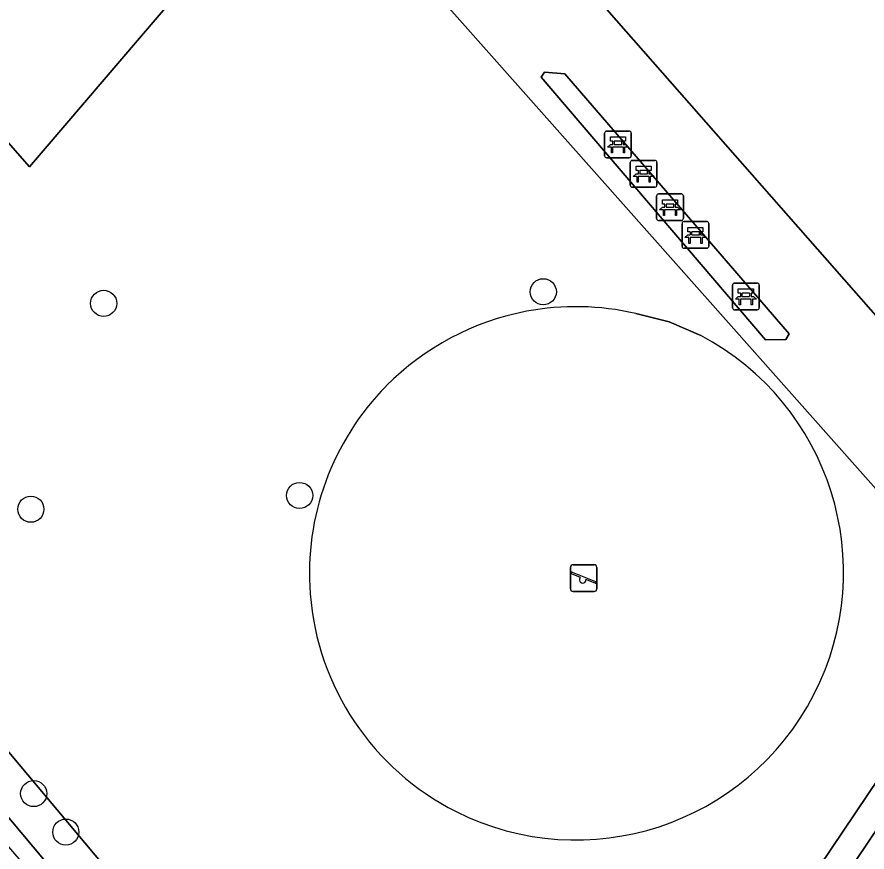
# Model space of a CAD drawing. Extents: x 159279 to 160377, y 384531 to 385888.
# Drawn here: x 159824.68 to 159856.49, y 384661.28 to 384692.52 of the extents above; entities that cross this region are included whole.
import ezdxf

# ---------------------------------------------------------------- set-up
doc = ezdxf.new("R2010")
doc.units = 0
for name, color, linetype in [('IMGEO_Bank', 7, 'Continuous'), ('IMGEO_Boom', 7, 'Continuous'), ('IMGEO_Groenvoorziening', 7, 'Continuous'), ('IMGEO_Hek', 7, 'Continuous'), ('IMGEO_Speelvoorziening', 7, 'Continuous'), ('IMGEO_Struiken', 7, 'Continuous'), ('IMGEO_Terreindeel_gesloten', 7, 'Continuous'), ('IMGEO_Terreindeel_halfverhard', 7, 'Continuous'), ('IMGEO_Terreindeel_zand', 7, 'Continuous'), ('IMGEO_Voetpad_halfverhard', 7, 'Continuous')]:
    doc.layers.add(name, color=color, linetype=linetype)

msp = doc.modelspace()

# ---------------------------------------------------------------- linework, layer by layer
at = {"layer": 'IMGEO_Bank'}
for p, q in [((159846.666, 384687.328), (159846.666, 384688.169)), ((159846.666, 384688.169), (159846.666, 384687.328)), ((159846.741, 384688.253), (159847.582, 384688.253)), ((159847.582, 384688.253), (159846.741, 384688.253)), ((159847.666, 384688.178), (159847.666, 384687.337)), ((159847.666, 384687.337), (159847.666, 384688.178)), ((159846.975, 384687.759), (159846.975, 384687.865)), ((159847.019, 384687.865), (159847.019, 384687.759)), ((159847.307, 384687.871), (159847.025, 384687.871)), ((159847.025, 384687.753), (159847.307, 384687.753)), ((159847.313, 384687.759), (159847.313, 384687.865)), ((159847.357, 384687.865), (159847.357, 384687.759)), ((159847.363, 384687.651), (159846.97, 384687.651)), ((159847.591, 384687.253), (159846.75, 384687.253)), ((159846.75, 384687.253), (159847.591, 384687.253)), ((159847.626, 384686.228), (159847.626, 384687.069)), ((159847.626, 384687.069), (159847.626, 384686.228)), ((159847.701, 384687.153), (159848.542, 384687.153)), ((159848.542, 384687.153), (159847.701, 384687.153)), ((159848.626, 384687.078), (159848.626, 384686.237)), ((159848.626, 384686.237), (159848.626, 384687.078)), ((159847.935, 384686.659), (159847.935, 384686.765)), ((159847.979, 384686.765), (159847.979, 384686.659)), ((159848.267, 384686.771), (159847.985, 384686.771)), ((159848.273, 384686.659), (159848.273, 384686.765)), ((159848.317, 384686.765), (159848.317, 384686.659)), ((159848.323, 384686.551), (159847.93, 384686.551)), ((159847.985, 384686.653), (159848.267, 384686.653)), ((159848.551, 384686.153), (159847.71, 384686.153)), ((159847.71, 384686.153), (159848.551, 384686.153)), ((159848.614, 384684.978), (159848.614, 384685.819)), ((159848.614, 384685.819), (159848.614, 384684.978)), ((159848.689, 384685.903), (159849.53, 384685.903)), ((159849.53, 384685.903), (159848.689, 384685.903)), ((159849.614, 384685.828), (159849.614, 384684.987)), ((159849.614, 384684.987), (159849.614, 384685.828)), ((159848.923, 384685.409), (159848.923, 384685.515)), ((159848.967, 384685.515), (159848.967, 384685.409)), ((159849.255, 384685.521), (159848.973, 384685.521)), ((159849.261, 384685.409), (159849.261, 384685.515)), ((159849.305, 384685.515), (159849.305, 384685.409)), ((159849.311, 384685.301), (159848.918, 384685.301)), ((159848.973, 384685.403), (159849.255, 384685.403)), ((159849.539, 384684.903), (159848.698, 384684.903)), ((159848.698, 384684.903), (159849.539, 384684.903)), ((159849.641, 384684.866), (159850.482, 384684.866)), ((159850.482, 384684.866), (159849.641, 384684.866)), ((159849.566, 384683.941), (159849.566, 384684.782)), ((159849.566, 384684.782), (159849.566, 384683.941)), ((159850.207, 384684.484), (159849.925, 384684.484)), ((159850.566, 384684.791), (159850.566, 384683.95)), ((159850.566, 384683.95), (159850.566, 384684.791)), ((159850.263, 384684.264), (159849.87, 384684.264)), ((159849.875, 384684.372), (159849.875, 384684.478)), ((159849.919, 384684.478), (159849.919, 384684.372)), ((159849.925, 384684.366), (159850.207, 384684.366)), ((159850.213, 384684.372), (159850.213, 384684.478)), ((159850.257, 384684.478), (159850.257, 384684.372)), ((159850.491, 384683.866), (159849.65, 384683.866)), ((159849.65, 384683.866), (159850.491, 384683.866)), ((159851.454, 384681.64), (159851.454, 384682.481)), ((159851.454, 384682.481), (159851.454, 384681.64)), ((159851.529, 384682.565), (159852.37, 384682.565)), ((159852.37, 384682.565), (159851.529, 384682.565)), ((159852.454, 384682.49), (159852.454, 384681.649)), ((159852.454, 384681.649), (159852.454, 384682.49)), ((159852.151, 384681.963), (159851.758, 384681.963)), ((159851.763, 384682.071), (159851.763, 384682.177)), ((159851.807, 384682.177), (159851.807, 384682.071)), ((159852.095, 384682.183), (159851.813, 384682.183)), ((159851.813, 384682.065), (159852.095, 384682.065)), ((159852.101, 384682.071), (159852.101, 384682.177)), ((159852.145, 384682.177), (159852.145, 384682.071)), ((159852.379, 384681.565), (159851.538, 384681.565)), ((159851.538, 384681.565), (159852.379, 384681.565))]:
    msp.add_line(p, q, dxfattribs=at)
for points in [[(159846.969, 384687.871), (159846.883, 384687.871), (159846.883, 384688.032), (159847.446, 384688.032), (159847.446, 384687.871), (159847.363, 384687.871)], [(159846.913, 384687.651), (159846.771, 384687.651), (159846.883, 384687.753), (159846.969, 384687.753)], [(159847.363, 384687.753), (159847.446, 384687.753), (159847.558, 384687.651), (159847.419, 384687.651)], [(159846.963, 384687.644), (159846.963, 384687.437), (159846.92, 384687.437), (159846.92, 384687.644)], [(159847.413, 384687.644), (159847.413, 384687.437), (159847.369, 384687.437), (159847.369, 384687.644)], [(159847.929, 384686.771), (159847.843, 384686.771), (159847.843, 384686.932), (159848.406, 384686.932), (159848.406, 384686.771), (159848.323, 384686.771)], [(159847.873, 384686.551), (159847.731, 384686.551), (159847.843, 384686.653), (159847.929, 384686.653)], [(159847.923, 384686.544), (159847.923, 384686.337), (159847.88, 384686.337), (159847.88, 384686.544)], [(159848.323, 384686.653), (159848.406, 384686.653), (159848.518, 384686.551), (159848.379, 384686.551)], [(159848.373, 384686.544), (159848.373, 384686.337), (159848.329, 384686.337), (159848.329, 384686.544)], [(159848.917, 384685.521), (159848.831, 384685.521), (159848.831, 384685.682), (159849.394, 384685.682), (159849.394, 384685.521), (159849.311, 384685.521)], [(159848.861, 384685.301), (159848.719, 384685.301), (159848.831, 384685.403), (159848.917, 384685.403)], [(159848.911, 384685.294), (159848.911, 384685.087), (159848.868, 384685.087), (159848.868, 384685.294)], [(159849.311, 384685.403), (159849.394, 384685.403), (159849.506, 384685.301), (159849.367, 384685.301)], [(159849.361, 384685.294), (159849.361, 384685.087), (159849.317, 384685.087), (159849.317, 384685.294)], [(159849.869, 384684.484), (159849.783, 384684.484), (159849.783, 384684.645), (159850.346, 384684.645), (159850.346, 384684.484), (159850.263, 384684.484)], [(159849.813, 384684.264), (159849.671, 384684.264), (159849.783, 384684.366), (159849.869, 384684.366)], [(159849.863, 384684.257), (159849.863, 384684.05), (159849.82, 384684.05), (159849.82, 384684.257)], [(159850.263, 384684.366), (159850.346, 384684.366), (159850.458, 384684.264), (159850.319, 384684.264)], [(159850.313, 384684.257), (159850.313, 384684.05), (159850.269, 384684.05), (159850.269, 384684.257)], [(159851.757, 384682.183), (159851.671, 384682.183), (159851.671, 384682.344), (159852.234, 384682.344), (159852.234, 384682.183), (159852.151, 384682.183)], [(159851.701, 384681.963), (159851.559, 384681.963), (159851.671, 384682.065), (159851.757, 384682.065)], [(159851.751, 384681.956), (159851.751, 384681.749), (159851.708, 384681.749), (159851.708, 384681.956)], [(159852.151, 384682.065), (159852.234, 384682.065), (159852.346, 384681.963), (159852.207, 384681.963)], [(159852.201, 384681.956), (159852.201, 384681.749), (159852.157, 384681.749), (159852.157, 384681.956)]]:
    msp.add_lwpolyline(points, dxfattribs=at)
for centre, radius, start, end in [((159846.744, 384688.175), 0.0779, 92.4484, 184.2845), ((159846.744, 384688.175), 0.0779, 92.4484, 184.2845), ((159847.588, 384688.175), 0.0779, 2.4484, 94.2845), ((159847.588, 384688.175), 0.0779, 2.4484, 94.2845), ((159846.968, 384687.864), 0.00671, 2.8957, 87.1043), ((159846.968, 384687.76), 0.00671, 272.8957, 357.1043), ((159847.025, 384687.864), 0.00671, 92.8957, 177.1043), ((159847.025, 384687.76), 0.00671, 182.8957, 267.1043), ((159847.307, 384687.864), 0.00671, 2.8957, 87.1043), ((159847.307, 384687.76), 0.00671, 272.8957, 357.1043), ((159847.364, 384687.864), 0.00671, 92.8957, 177.1043), ((159847.364, 384687.76), 0.00671, 182.8957, 267.1043), ((159846.913, 384687.644), 0.00671, 2.8957, 87.1043), ((159846.97, 384687.644), 0.00671, 92.8957, 177.1043), ((159847.362, 384687.644), 0.00671, 2.8957, 87.1043), ((159847.419, 384687.644), 0.00671, 92.8957, 177.1043), ((159846.744, 384687.331), 0.0779, 182.4484, 274.2845), ((159846.744, 384687.331), 0.0779, 182.4484, 274.2845), ((159847.588, 384687.331), 0.0779, 272.4484, 4.2845), ((159847.588, 384687.331), 0.0779, 272.4484, 4.2845), ((159847.704, 384687.075), 0.0779, 92.4484, 184.2845), ((159847.704, 384687.075), 0.0779, 92.4484, 184.2845), ((159848.548, 384687.075), 0.0779, 2.4484, 94.2845), ((159848.548, 384687.075), 0.0779, 2.4484, 94.2845), ((159847.928, 384686.764), 0.00671, 2.8957, 87.1043), ((159847.985, 384686.764), 0.00671, 92.8957, 177.1043), ((159848.267, 384686.764), 0.00671, 2.8957, 87.1043), ((159848.324, 384686.764), 0.00671, 92.8957, 177.1043), ((159847.873, 384686.544), 0.00671, 2.8957, 87.1043), ((159847.93, 384686.544), 0.00671, 92.8957, 177.1043), ((159847.928, 384686.66), 0.00671, 272.8957, 357.1043), ((159847.985, 384686.66), 0.00671, 182.8957, 267.1043), ((159848.267, 384686.66), 0.00671, 272.8957, 357.1043), ((159848.324, 384686.66), 0.00671, 182.8957, 267.1043), ((159848.322, 384686.544), 0.00671, 2.8957, 87.1043), ((159848.379, 384686.544), 0.00671, 92.8957, 177.1043), ((159847.704, 384686.231), 0.0779, 182.4484, 274.2845), ((159847.704, 384686.231), 0.0779, 182.4484, 274.2845), ((159848.548, 384686.231), 0.0779, 272.4484, 4.2845), ((159848.548, 384686.231), 0.0779, 272.4484, 4.2845), ((159848.692, 384685.825), 0.0779, 92.4484, 184.2845), ((159848.692, 384685.825), 0.0779, 92.4484, 184.2845), ((159849.536, 384685.825), 0.0779, 2.4484, 94.2845), ((159849.536, 384685.825), 0.0779, 2.4484, 94.2845), ((159848.916, 384685.514), 0.00671, 2.8957, 87.1043), ((159848.973, 384685.514), 0.00671, 92.8957, 177.1043), ((159849.255, 384685.514), 0.00671, 2.8957, 87.1043), ((159849.312, 384685.514), 0.00671, 92.8957, 177.1043), ((159848.861, 384685.294), 0.00671, 2.8957, 87.1043), ((159848.918, 384685.294), 0.00671, 92.8957, 177.1043), ((159848.916, 384685.41), 0.00671, 272.8957, 357.1043), ((159848.973, 384685.41), 0.00671, 182.8957, 267.1043), ((159849.255, 384685.41), 0.00671, 272.8957, 357.1043), ((159849.312, 384685.41), 0.00671, 182.8957, 267.1043), ((159849.31, 384685.294), 0.00671, 2.8957, 87.1043), ((159849.367, 384685.294), 0.00671, 92.8957, 177.1043), ((159848.692, 384684.981), 0.0779, 182.4484, 274.2845), ((159848.692, 384684.981), 0.0779, 182.4484, 274.2845), ((159849.536, 384684.981), 0.0779, 272.4484, 4.2845), ((159849.536, 384684.981), 0.0779, 272.4484, 4.2845), ((159849.644, 384684.788), 0.0779, 92.4484, 184.2845), ((159849.644, 384684.788), 0.0779, 92.4484, 184.2845), ((159850.488, 384684.788), 0.0779, 2.4484, 94.2845), ((159850.488, 384684.788), 0.0779, 2.4484, 94.2845), ((159849.868, 384684.477), 0.00671, 2.8957, 87.1043), ((159849.925, 384684.477), 0.00671, 92.8957, 177.1043), ((159850.207, 384684.477), 0.00671, 2.8957, 87.1043), ((159850.264, 384684.477), 0.00671, 92.8957, 177.1043), ((159849.813, 384684.257), 0.00671, 2.8957, 87.1043), ((159849.87, 384684.257), 0.00671, 92.8957, 177.1043), ((159849.868, 384684.373), 0.00671, 272.8957, 357.1043), ((159849.925, 384684.373), 0.00671, 182.8957, 267.1043), ((159850.207, 384684.373), 0.00671, 272.8957, 357.1043), ((159850.264, 384684.373), 0.00671, 182.8957, 267.1043), ((159850.262, 384684.257), 0.00671, 2.8957, 87.1043), ((159850.319, 384684.257), 0.00671, 92.8957, 177.1043), ((159849.644, 384683.944), 0.0779, 182.4484, 274.2845), ((159849.644, 384683.944), 0.0779, 182.4484, 274.2845), ((159850.488, 384683.944), 0.0779, 272.4484, 4.2845), ((159850.488, 384683.944), 0.0779, 272.4484, 4.2845), ((159851.532, 384682.487), 0.0779, 92.4484, 184.2845), ((159851.532, 384682.487), 0.0779, 92.4484, 184.2845), ((159852.376, 384682.487), 0.0779, 2.4484, 94.2845), ((159852.376, 384682.487), 0.0779, 2.4484, 94.2845), ((159851.701, 384681.956), 0.00671, 2.8957, 87.1043), ((159851.758, 384681.956), 0.00671, 92.8957, 177.1043), ((159851.756, 384682.176), 0.00671, 2.8957, 87.1043), ((159851.756, 384682.072), 0.00671, 272.8957, 357.1043), ((159851.813, 384682.176), 0.00671, 92.8957, 177.1043), ((159851.813, 384682.072), 0.00671, 182.8957, 267.1043), ((159852.095, 384682.176), 0.00671, 2.8957, 87.1043), ((159852.095, 384682.072), 0.00671, 272.8957, 357.1043), ((159852.152, 384682.176), 0.00671, 92.8957, 177.1043), ((159852.152, 384682.072), 0.00671, 182.8957, 267.1043), ((159852.15, 384681.956), 0.00671, 2.8957, 87.1043), ((159852.207, 384681.956), 0.00671, 92.8957, 177.1043), ((159851.532, 384681.643), 0.0779, 182.4484, 274.2845), ((159851.532, 384681.643), 0.0779, 182.4484, 274.2845), ((159852.376, 384681.643), 0.0779, 272.4484, 4.2845), ((159852.376, 384681.643), 0.0779, 272.4484, 4.2845)]:
    msp.add_arc(centre, radius, start, end, dxfattribs=at)
at = {"layer": 'IMGEO_Boom'}
for centre in [(159844.372, 384682.239), (159827.922, 384681.805), (159835.255, 384674.619), (159825.198, 384674.105), (159825.305, 384663.468), (159826.506, 384662.028)]:
    msp.add_circle(centre, 0.489, dxfattribs=at)
at = {"layer": 'IMGEO_Groenvoorziening'}
for points in [[(159800.8, 384713.041), (159797.746, 384710.289), (159790.11, 384703.408), (159810.797, 384678.74), (159812.016, 384679.745), (159842.792, 384643.041), (159853.801, 384659.395), (159862.37, 384672.124), (159857.22, 384674.413), (159835.436, 384698.96), (159825.142, 384686.909), (159816.731, 384696.515), (159815.747, 384695.717)], [(159841.876, 384641.68), (159842.792, 384643.041), (159812.016, 384679.745), (159810.797, 384678.74)], [(159862.37, 384672.124), (159853.801, 384659.395), (159842.792, 384643.041), (159841.876, 384641.68), (159842.545, 384640.883), (159863.298, 384671.711)], [(159863.298, 384671.711), (159842.545, 384640.883), (159846.96, 384635.618), (159846.839, 384639.549), (159867.03, 384670.053)]]:
    msp.add_lwpolyline(points, close=True, dxfattribs=at)
msp.add_lwpolyline([(159847.831, 384681.428), (159849.079, 384681.109), (159850.263, 384680.604)], dxfattribs=at)
for centre, radius, start, end in [((159845.599, 384671.707), 9.974, 77.0691, 100.6849), ((159845.591, 384671.718), 9.962, 100.6469, 135.387), ((159845.594, 384671.747), 10.013, 243.383, 62.2047), ((159845.606, 384671.701), 9.985, 135.3814, 184.3364), ((159845.597, 384671.703), 9.975, 184.3548, 243.2586)]:
    msp.add_arc(centre, radius, start, end, dxfattribs=at)
at = {"layer": 'IMGEO_Hek'}
msp.add_lwpolyline([(159810.797, 384678.74), (159841.876, 384641.68)], dxfattribs=at)
at = {"layer": 'IMGEO_Speelvoorziening'}
for p, q in [((159845.387, 384671.127), (159845.387, 384671.927)), ((159845.387, 384671.927), (159845.387, 384671.127)), ((159845.487, 384672.027), (159846.277, 384672.027)), ((159846.277, 384672.027), (159845.487, 384672.027)), ((159846.377, 384671.927), (159846.377, 384671.127)), ((159846.377, 384671.127), (159846.377, 384671.927)), ((159845.77, 384671.555), (159845.431, 384671.692)), ((159845.456, 384671.752), (159846.332, 384671.399)), ((159846.308, 384671.339), (159845.968, 384671.476)), ((159846.277, 384671.027), (159845.487, 384671.027)), ((159845.487, 384671.027), (159846.277, 384671.027))]:
    msp.add_line(p, q, dxfattribs=at)
for centre, radius, start, end in [((159845.487, 384671.927), 0.1, 90, 180), ((159845.487, 384671.927), 0.1, 90, 180), ((159846.277, 384671.927), 0.1, 0, 90), ((159846.277, 384671.927), 0.1, 360, 90), ((159845.444, 384671.722), 0.0327, 68.078, 248.078), ((159845.849, 384671.465), 0.12, 130.9928, 5.1632), ((159845.487, 384671.127), 0.1, 180, 270), ((159845.487, 384671.127), 0.1, 180, 270), ((159846.277, 384671.127), 0.1, 270, 0), ((159846.277, 384671.127), 0.1, 270, 0), ((159846.32, 384671.369), 0.0327, 248.078, 68.078)]:
    msp.add_arc(centre, radius, start, end, dxfattribs=at)
at = {"layer": 'IMGEO_Struiken'}
msp.add_lwpolyline([(159725.139, 384777.458), (159717.032, 384786.85), (159717.262, 384787.043), (159717.212, 384787.104), (159716.713, 384786.685), (159754.404, 384742.922), (159773.848, 384720.135), (159830.925, 384653.863), (159839.404, 384643.104), (159844.822, 384635.807), (159845.219, 384634.051), (159846.191, 384634.852), (159846.179, 384634.925), (159846.96, 384635.618), (159842.545, 384640.883), (159841.876, 384641.68), (159810.797, 384678.74), (159790.11, 384703.408), (159785.563, 384709.212), (159783.808, 384710.477), (159779.804, 384714.132), (159747.067, 384752.056)], close=True, dxfattribs=at)
at = {"layer": 'IMGEO_Terreindeel_gesloten'}
msp.add_lwpolyline([(159872.889, 384686.155), (159873.538, 384686.724), (159854.423, 384708.639), (159853.87, 384708.147), (159842.315, 384697.861), (159861.434, 384676.096)], close=True, dxfattribs=at)
at = {"layer": 'IMGEO_Terreindeel_halfverhard'}
msp.add_lwpolyline([(159845.183, 384690.388), (159844.419, 384690.452), (159844.293, 384690.268), (159852.69, 384680.436), (159853.449, 384680.459), (159853.567, 384680.671)], close=True, dxfattribs=at)
at = {"layer": 'IMGEO_Terreindeel_zand'}
msp.add_lwpolyline([(159850.263, 384680.604), (159849.079, 384681.109), (159847.831, 384681.428)], dxfattribs=at)
for centre, radius, start, end in [((159845.599, 384671.707), 9.974, 77.0691, 100.6849), ((159845.591, 384671.718), 9.962, 100.6469, 135.387), ((159845.594, 384671.747), 10.013, 243.383, 62.2047), ((159845.606, 384671.701), 9.985, 135.3814, 184.3364), ((159845.597, 384671.703), 9.975, 184.3548, 243.2586)]:
    msp.add_arc(centre, radius, start, end, dxfattribs=at)
at = {"layer": 'IMGEO_Voetpad_halfverhard'}
for points in [[(159720.348, 384809.127), (159730.918, 384796.342), (159746.032, 384778.589), (159782.64, 384735.929), (159792.403, 384724.552), (159791.441, 384723.888), (159800.8, 384713.041), (159815.747, 384695.717), (159816.731, 384696.515), (159825.142, 384686.909), (159835.436, 384698.96), (159857.22, 384674.413), (159862.37, 384672.124), (159863.298, 384671.711), (159867.03, 384670.053), (159869.522, 384673.668)], [(159862.142, 384675.417), (159862.06, 384675.496), (159861.434, 384676.096), (159842.315, 384697.861), (159841.741, 384698.514), (159838.571, 384702.123), (159852.296, 384718.633), (159849.834, 384720.526), (159826.424, 384693.169), (159820.737, 384699.345), (159819.398, 384698.175), (159818.969, 384698.597), (159804.173, 384715.766), (159794.821, 384726.618)]]:
    msp.add_lwpolyline(points, dxfattribs=at)
msp.add_lwpolyline([(159844.293, 384690.268), (159844.419, 384690.452), (159845.183, 384690.388), (159853.567, 384680.671), (159853.449, 384680.459), (159852.69, 384680.436)], close=True, dxfattribs=at)

doc.saveas('drawing.dxf')
